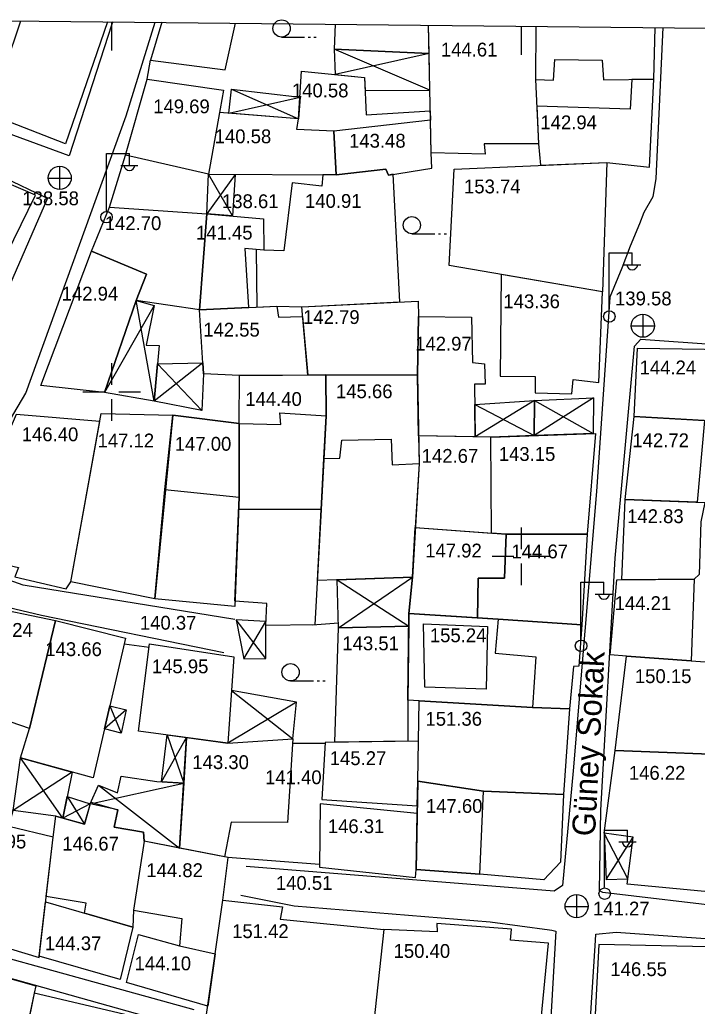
# Model space of a CAD drawing. Extents: x 419677 to 421689, y 4450851 to 4452923.
# Drawn here: x 420392 to 420450.8, y 4452146.7 to 4452232.3 of the extents above; entities that cross this region are included whole.
import ezdxf

# ---------------------------------------------------------------- set-up
doc = ezdxf.new("R2010")
doc.units = 0
doc.layers.add('AA_HH', color=7, linetype='Continuous')

msp = doc.modelspace()

# ---------------------------------------------------------------- linework, layer by layer
at = {"layer": 'AA_HH'}
for p, q in [((420400, 4452232.139), (420400, 4452229.639)), ((420435.536, 4452231.764), (420435.536, 4452229.264)), ((420414.752, 4452230.804), (420416.752, 4452230.804)), ((420417.052, 4452230.804), (420417.252, 4452230.804)), ((420417.552, 4452230.804), (420417.752, 4452230.804)), ((420427.616, 4452226.207), (420419.317, 4452229.748)), ((420427.554, 4452229.375), (420419.396, 4452227.559)), ((420410.414, 4452226.297), (420416.227, 4452223.708)), ((420410.162, 4452224.203), (420416.348, 4452225.602)), ((420399.542, 4452215.704), (420399.542, 4452220.704)), ((420399.542, 4452220.704), (420401.542, 4452220.704)), ((420401.542, 4452219.704), (420401.542, 4452220.704)), ((420395.506, 4452217.58), (420395.506, 4452219.58)), ((420400.782, 4452219.664), (420402.282, 4452219.664)), ((420394.486, 4452218.57), (420396.486, 4452218.57)), ((420410.718, 4452218.89), (420408.273, 4452215.475)), ((420410.499, 4452215.278), (420408.404, 4452218.903)), ((420426.055, 4452213.731), (420428.055, 4452213.731)), ((420428.355, 4452213.731), (420428.555, 4452213.731)), ((420428.855, 4452213.731), (420429.055, 4452213.731)), ((420443.189, 4452207.083), (420443.189, 4452212.083)), ((420443.189, 4452212.083), (420445.189, 4452212.083)), ((420445.189, 4452211.083), (420445.189, 4452212.083)), ((420444.429, 4452211.043), (420445.929, 4452211.043)), ((420403.683, 4452207.496), (420399.38, 4452199.943)), ((420403.689, 4452199.212), (420402.117, 4452207.937)), ((420446.121, 4452204.742), (420446.121, 4452206.742)), ((420445.101, 4452205.732), (420447.101, 4452205.732)), ((420400, 4452202.5), (420400, 4452200.625)), ((420407.903, 4452202.543), (420403.689, 4452199.212)), ((420403.984, 4452202.439), (420407.816, 4452198.392)), ((420397.5, 4452200), (420399.375, 4452200)), ((420400, 4452200), (420400, 4452200)), ((420400.625, 4452200), (420402.5, 4452200)), ((420441.833, 4452199.498), (420436.685, 4452196.224)), ((420400, 4452199.375), (420400, 4452197.5)), ((420431.526, 4452198.923), (420436.685, 4452196.224)), ((420436.713, 4452199.252), (420431.555, 4452196.117)), ((420436.713, 4452199.252), (420441.792, 4452196.402)), ((420435.535, 4452188.237), (420435.535, 4452186.362)), ((420433.035, 4452185.737), (420434.91, 4452185.737)), ((420435.535, 4452185.737), (420435.535, 4452185.737)), ((420436.16, 4452185.737), (420438.035, 4452185.737)), ((420435.535, 4452185.112), (420435.535, 4452183.237)), ((420419.569, 4452183.705), (420425.783, 4452179.683)), ((420419.693, 4452179.53), (420426.1, 4452183.93)), ((420440.734, 4452178.493), (420440.734, 4452183.493)), ((420440.734, 4452183.493), (420442.734, 4452183.493)), ((420442.734, 4452182.493), (420442.734, 4452183.493)), ((420441.974, 4452182.453), (420443.474, 4452182.453)), ((420413.372, 4452176.876), (420410.803, 4452180.209)), ((420411.484, 4452176.845), (420413.394, 4452180.084)), ((420415.527, 4452174.927), (420417.527, 4452174.927)), ((420417.827, 4452174.927), (420418.027, 4452174.927)), ((420418.327, 4452174.927), (420418.527, 4452174.927)), ((420410.404, 4452174.093), (420415.722, 4452169.88)), ((420416.052, 4452173.08), (420410.074, 4452169.527)), ((420401.252, 4452172.404), (420399.364, 4452170.752)), ((420399.829, 4452172.761), (420400.832, 4452170.385)), ((420404.313, 4452166.169), (420406.507, 4452170.004)), ((420404.815, 4452170.231), (420406.252, 4452166.048)), ((420395.766, 4452162.997), (420392.093, 4452168.248)), ((420396.58, 4452167.003), (420391.444, 4452163.68)), ((420398.148, 4452164.239), (420406.252, 4452166.048)), ((420398.854, 4452165.883), (420405.888, 4452160.413)), ((420396.147, 4452164.874), (420397.649, 4452162.474)), ((420398.148, 4452164.239), (420395.766, 4452162.997)), ((420442.782, 4452156.98), (420442.782, 4452161.98)), ((420442.782, 4452161.98), (420444.782, 4452161.98)), ((420444.782, 4452160.98), (420444.782, 4452161.98)), ((420444.816, 4452157.75), (420442.741, 4452161.718)), ((420442.909, 4452157.697), (420445.256, 4452161.36)), ((420444.022, 4452160.94), (420445.522, 4452160.94)), ((420440.373, 4452154.361), (420440.373, 4452156.361)), ((420439.353, 4452155.351), (420441.353, 4452155.351))]:
    msp.add_line(p, q, dxfattribs=at)
for points in [[(420173.096, 4452234.536), (420705.284, 4452228.915), (420698.004, 4451534.891), (420165.768, 4451540.511)], [(420422.001, 4452226.175), (420427.616, 4452226.207), (420427.554, 4452229.375), (420419.317, 4452229.748), (420419.396, 4452227.559), (420421.955, 4452227.296)], [(420416.227, 4452223.708), (420416.492, 4452227.856), (420421.955, 4452227.296), (420422.088, 4452224.071), (420427.652, 4452224.402), (420427.667, 4452223.607), (420419.28, 4452222.626), (420416.063, 4452222.776)], [(420409.707, 4452226.208), (420408.404, 4452218.903), (420401.19, 4452220.556), (420403.085, 4452227.155)], [(420446.686, 4452219.516), (420447.067, 4452227.166), (420445.165, 4452227.131), (420445.003, 4452224.564), (420436.908, 4452224.811), (420437.058, 4452221.553), (420437.212, 4452219.679), (420442.972, 4452219.93)], [(420410.162, 4452224.203), (420410.414, 4452226.297), (420416.348, 4452225.602), (420416.227, 4452223.708)], [(420408.404, 4452218.903), (420419.498, 4452218.843), (420419.28, 4452222.626), (420416.063, 4452222.776), (420416.227, 4452223.708), (420409.361, 4452224.269)], [(420419.28, 4452222.626), (420419.498, 4452218.843), (420423.807, 4452219.353), (420424.022, 4452218.833), (420427.801, 4452219.428), (420427.723, 4452220.753), (420427.667, 4452223.607)], [(420386.182, 4452220.17), (420382.291, 4452212.761), (420381.48, 4452213.123), (420378.902, 4452207.29), (420381.921, 4452205.933), (420383.774, 4452210.759), (420388.994, 4452208.14), (420393.398, 4452217.095)], [(420415.654, 4452218.147), (420414.957, 4452212.254), (420413.197, 4452212.317), (420412.535, 4452212.37), (420412.613, 4452207.366), (420414.345, 4452207.452), (420416.504, 4452207.395), (420425.018, 4452207.815), (420424.446, 4452218.9), (420424.022, 4452218.833), (420423.807, 4452219.353), (420419.498, 4452218.843), (420418.341, 4452218.849), (420418.24, 4452217.866)], [(420442.972, 4452219.93), (420442.607, 4452208.685), (420429.293, 4452210.987), (420429.718, 4452219.351)], [(420410.718, 4452218.89), (420410.499, 4452215.278), (420408.273, 4452215.475), (420408.404, 4452218.903)], [(420408.273, 4452215.475), (420407.634, 4452207.119), (420402.117, 4452207.937), (420403.015, 4452210.226), (420398.247, 4452212.229), (420399.823, 4452216.047)], [(420408.273, 4452215.475), (420413.173, 4452215.043), (420413.197, 4452212.317), (420411.571, 4452212.446), (420411.866, 4452207.329), (420407.634, 4452207.119)], [(420399.38, 4452199.943), (420393.855, 4452200.569), (420398.247, 4452212.229), (420403.015, 4452210.226), (420402.117, 4452207.937)], [(420433.733, 4452201.371), (420436.759, 4452201.357), (420436.769, 4452199.94), (420439.943, 4452199.835), (420440.054, 4452201.075), (420442.278, 4452200.836), (420442.607, 4452208.685), (420433.815, 4452210.205)], [(420403.683, 4452207.496), (420402.994, 4452204.068), (420404.131, 4452204.044), (420403.689, 4452199.212), (420399.38, 4452199.943), (420402.117, 4452207.937)], [(420407.634, 4452207.119), (420414.345, 4452207.452), (420414.48, 4452206.502), (420416.578, 4452206.567), (420417.033, 4452201.469), (420411.11, 4452201.436), (420407.96, 4452201.583)], [(420416.504, 4452207.395), (420426.592, 4452207.892), (420426.647, 4452206.539), (420426.539, 4452201.458), (420418.58, 4452201.478), (420417.033, 4452201.469)], [(420431.236, 4452206.507), (420431.321, 4452202.556), (420432.369, 4452202.45), (420432.43, 4452200.667), (420431.507, 4452200.682), (420431.555, 4452196.117), (420426.642, 4452196.209), (420426.539, 4452201.458), (420426.647, 4452206.539)], [(420445.344, 4452197.871), (420445.635, 4452203.814), (420453.391, 4452203.696), (420452.938, 4452197.438)], [(420403.984, 4452202.439), (420407.903, 4452202.543), (420407.96, 4452201.583), (420407.816, 4452198.392), (420403.689, 4452199.212)], [(420418.58, 4452201.478), (420418.616, 4452197.937), (420418.199, 4452189.786), (420417.646, 4452179.785), (420413.377, 4452179.742), (420413.47, 4452181.637), (420410.705, 4452181.854), (420411.07, 4452190.881), (420411.057, 4452197.258), (420411.11, 4452201.436)], [(420418.58, 4452201.478), (420426.539, 4452201.458), (420426.69, 4452193.801), (420426.1, 4452183.93), (420417.86, 4452183.646), (420418.425, 4452194.217), (420418.616, 4452197.937)], [(420436.713, 4452199.252), (420441.833, 4452199.498), (420441.792, 4452196.402), (420436.685, 4452196.224)], [(420431.526, 4452198.923), (420436.713, 4452199.252), (420436.685, 4452196.224), (420432.923, 4452196.092), (420431.555, 4452196.117)], [(420398.975, 4452197.444), (420391.72, 4452198.033), (420390.48, 4452195.161), (420389.999, 4452195.415), (420387.169, 4452189.493), (420386.8, 4452189.87), (420385.446, 4452186.278), (420391.918, 4452184.76), (420391.589, 4452183.942), (420396.052, 4452182.91), (420396.47, 4452183.532)], [(420403.734, 4452182.047), (420396.47, 4452183.532), (420399.097, 4452198.12), (420405.323, 4452197.999)], [(420410.687, 4452181.385), (420403.734, 4452182.047), (420404.628, 4452191.523), (420405.323, 4452197.999), (420411.057, 4452197.258), (420411.07, 4452190.881)], [(420405.323, 4452197.999), (420404.628, 4452191.523), (420411.07, 4452190.881), (420411.057, 4452197.258)], [(420411.057, 4452197.258), (420414.682, 4452197.177), (420414.592, 4452198.183), (420418.616, 4452197.937), (420418.199, 4452189.786), (420411.026, 4452189.795), (420411.07, 4452190.881)], [(420451.465, 4452197.522), (420450.808, 4452190.431), (420444.567, 4452190.662), (420445.344, 4452197.871)], [(420432.923, 4452196.092), (420426.642, 4452196.209), (420426.69, 4452193.801), (420426.358, 4452188.248), (420432.968, 4452187.752)], [(420441.991, 4452196.409), (420441.265, 4452187.652), (420434.253, 4452187.655), (420432.968, 4452187.752), (420432.923, 4452196.092)], [(420418.425, 4452194.217), (420419.792, 4452194.248), (420419.98, 4452195.818), (420424.273, 4452195.902), (420424.338, 4452193.682), (420426.69, 4452193.801), (420426.1, 4452183.93), (420417.86, 4452183.646), (420418.199, 4452189.786)], [(420444.28, 4452183.691), (420444.567, 4452190.662), (420451.482, 4452190.407), (420451.154, 4452188.729), (420451.001, 4452184.152), (420450.572, 4452183.76)], [(420426.358, 4452188.248), (420434.253, 4452187.655), (420434.107, 4452183.844), (420431.823, 4452183.829), (420431.759, 4452180.395), (420425.794, 4452180.781), (420426.1, 4452183.93)], [(420441.265, 4452187.652), (420440.822, 4452179.775), (420433.542, 4452180.279), (420431.759, 4452180.395), (420431.823, 4452183.829), (420434.107, 4452183.844), (420434.253, 4452187.655)], [(420419.693, 4452179.53), (420419.569, 4452183.705), (420426.1, 4452183.93), (420425.794, 4452180.781), (420425.783, 4452179.683)], [(420443.86, 4452183.686), (420450.572, 4452183.76), (420450.297, 4452176.666), (420444.701, 4452177.076), (420443.269, 4452177.198)], [(420395.128, 4452180.165), (420392.873, 4452170.795), (420385.548, 4452173.305), (420388.697, 4452181.51)], [(420440.822, 4452179.775), (420440.557, 4452176.203), (420440.087, 4452176.179), (420439.733, 4452172.504), (420436.515, 4452172.611), (420425.72, 4452173.256), (420425.794, 4452180.781), (420433.542, 4452180.279)], [(420425.794, 4452180.781), (420433.542, 4452180.279), (420433.28, 4452177.326), (420436.832, 4452177.013), (420436.515, 4452172.611), (420425.72, 4452173.256)], [(420401.189, 4452178.642), (420398.381, 4452166.503), (420392.093, 4452168.248), (420392.873, 4452170.795), (420395.128, 4452180.165)], [(420411.484, 4452176.845), (420413.372, 4452176.876), (420413.377, 4452179.742), (420413.377, 4452179.742), (420413.394, 4452180.084), (420410.803, 4452180.209)], [(420432.622, 4452179.655), (420432.521, 4452174.2), (420427.171, 4452174.371), (420427.061, 4452179.877)], [(420419.378, 4452169.592), (420419.693, 4452179.53), (420425.783, 4452179.683), (420425.72, 4452173.256), (420425.709, 4452169.686)], [(420410.615, 4452177.006), (420410.074, 4452169.527), (420402.331, 4452170.563), (420403.281, 4452178.153)], [(420456.309, 4452176.226), (420455.711, 4452168.41), (420443.702, 4452168.87), (420444.701, 4452177.076)], [(420416.052, 4452173.08), (420410.404, 4452174.093), (420410.074, 4452169.527), (420415.722, 4452169.88)], [(420426.564, 4452166.227), (420426.699, 4452173.198), (420436.515, 4452172.611), (420439.733, 4452172.504), (420439.227, 4452165.057), (420432.288, 4452165.358)], [(420399.829, 4452172.761), (420401.252, 4452172.404), (420400.832, 4452170.385), (420399.364, 4452170.752)], [(420404.313, 4452166.169), (420404.815, 4452170.231), (420406.507, 4452170.004), (420406.252, 4452166.048)], [(420415.722, 4452169.88), (420415.275, 4452162.63), (420410.386, 4452162.656), (420409.808, 4452159.647), (420405.888, 4452160.413), (420406.507, 4452170.004), (420410.074, 4452169.527)], [(420418.25, 4452164.626), (420426.53, 4452164.079), (420426.564, 4452166.227), (420426.564, 4452166.227), (420426.631, 4452169.7), (420418.524, 4452169.579)], [(420455.453, 4452156.26), (420444.757, 4452157.269), (420445.256, 4452161.36), (420442.741, 4452161.718), (420443.702, 4452168.87), (420455.711, 4452168.41)], [(420396.58, 4452167.003), (420395.766, 4452162.997), (420395.145, 4452163.17), (420391.444, 4452163.68), (420392.093, 4452168.248)], [(420398.148, 4452164.239), (420398.854, 4452165.883), (420400.501, 4452165.216), (420400.814, 4452166.661), (420403.927, 4452166.193), (420406.252, 4452166.048), (420405.888, 4452160.413), (420402.823, 4452161.012), (420402.767, 4452161.779), (420400.212, 4452162.222), (420400.524, 4452163.718)], [(420439.227, 4452165.057), (420438.961, 4452159.187), (420437.517, 4452157.668), (420431.949, 4452158.148), (420426.441, 4452158.54), (420426.564, 4452166.227), (420432.288, 4452165.358)], [(420426.564, 4452166.227), (420426.441, 4452158.54), (420431.949, 4452158.148), (420432.288, 4452165.358)], [(420394.927, 4452161.351), (420391.072, 4452162.293), (420391.444, 4452163.68), (420390.242, 4452163.941), (420387.158, 4452164.469), (420385.917, 4452153.106), (420388.424, 4452152.495), (420393.699, 4452150.902)], [(420397.651, 4452154.76), (420397.791, 4452155.626), (420394.323, 4452156.207), (420394.927, 4452161.351), (420395.145, 4452163.17), (420397.649, 4452162.474), (420398.189, 4452164.386), (420400.524, 4452163.718), (420400.212, 4452162.222), (420402.767, 4452161.779), (420402.823, 4452161.012), (420401.894, 4452155.035), (420401.833, 4452153.558)], [(420396.147, 4452164.874), (420398.148, 4452164.239), (420397.649, 4452162.474), (420395.766, 4452162.997)], [(420418.087, 4452164.246), (420418.027, 4452158.751), (420426.373, 4452157.861), (420426.441, 4452158.54), (420426.519, 4452163.42)], [(420402.823, 4452161.012), (420401.894, 4452155.035), (420406.096, 4452154.292), (420405.878, 4452151.92), (420408.992, 4452151.222), (420409.661, 4452155.885), (420410.121, 4452159.586)], [(420442.909, 4452157.697), (420444.816, 4452157.75), (420445.256, 4452161.36), (420442.741, 4452161.718)], [(420401.833, 4452153.558), (420400.745, 4452148.99), (420393.715, 4452151.034), (420394.267, 4452155.733)], [(420409.661, 4452155.885), (420414.841, 4452155.314), (420414.63, 4452154.236), (420423.636, 4452153.341), (420422.598, 4452144.007), (420414.066, 4452145.607), (420413.761, 4452144.298), (420408.15, 4452145.355)], [(420422.582, 4452142.217), (420427.552, 4452141.697), (420427.817, 4452145.842), (420437.228, 4452144.952), (420437.929, 4452152.147), (420434.614, 4452152.43), (420434.693, 4452153.385), (420428.229, 4452153.859), (420428.265, 4452153.133), (420423.636, 4452153.341), (420422.598, 4452144.007)], [(420401.288, 4452148.756), (420402.339, 4452152.9), (420405.878, 4452151.92), (420408.992, 4452151.222), (420408.343, 4452146.699)], [(420453.928, 4452141.162), (420454.461, 4452151.795), (420442.274, 4452152.051), (420441.831, 4452143.226), (420447.495, 4452143.019), (420447.514, 4452144.084), (420451.22, 4452143.978), (420451.287, 4452141.478)], [(420391.95, 4452141.221), (420384.428, 4452143.495), (420384.67, 4452143.817), (420385.934, 4452150.558), (420393.426, 4452148.455), (420393.267, 4452147.82)], [(420393.267, 4452147.82), (420392.007, 4452141.765), (420391.269, 4452134.767), (420394.395, 4452134.126), (420394.45, 4452134.446), (420398.527, 4452133.718), (420401.518, 4452145.878)]]:
    msp.add_lwpolyline(points, close=True, dxfattribs=at)
for points in [[(420357.783, 4452232.585), (420390.665, 4452218.628), (420394.178, 4452216.932), (420394.434, 4452216.835), (420386.151, 4452197.871), (420381.339, 4452188.949), (420380.543, 4452187.741), (420380.512, 4452187.684), (420380.482, 4452187.656), (420380.421, 4452187.572), (420365.516, 4452196.96), (420343.373, 4452212.517), (420318.334, 4452226.258), (420304.879, 4452233.144)], [(420400.092, 4452232.138), (420400.026, 4452231.932), (420396.301, 4452220.487), (420375.899, 4452227.987), (420365.063, 4452232.508)], [(420399.631, 4452232.143), (420395.992, 4452221.541), (420389.363, 4452224.129), (420392.118, 4452232.223)], [(420392.547, 4452199.906), (420401.254, 4452223.958), (420403.77, 4452232.1)], [(420404.366, 4452232.093), (420403.361, 4452228.808), (420409.838, 4452227.973), (420410.745, 4452232.026)], [(420447.829, 4452231.634), (420447.24, 4452218.528), (420446.978, 4452216.952), (420446.204, 4452215.569), (420445.821, 4452214.604), (420444.997, 4452212.647), (420444.289, 4452210.743), (420443.241, 4452208.218), (420442.079, 4452191.365), (420440.058, 4452167.105), (420439.131, 4452157.164), (420438.42, 4452156.673), (420411.668, 4452158.802)], [(420419.387, 4452231.935), (420419.317, 4452229.748), (420427.554, 4452229.375), (420427.505, 4452231.849)], [(420436.829, 4452231.75), (420436.801, 4452227.129), (420437.058, 4452221.553), (420432.341, 4452221.528), (420432.413, 4452220.63), (420427.723, 4452220.753), (420427.505, 4452231.849)], [(420436.829, 4452231.75), (420436.801, 4452227.129), (420438.357, 4452227.067), (420438.468, 4452228.875), (420442.585, 4452228.817), (420442.689, 4452227.086), (420447.067, 4452227.166), (420447.17, 4452231.641)], [(420403.085, 4452227.155), (420403.361, 4452228.808)], [(420399.823, 4452216.047), (420401.19, 4452220.556)], [(420516.498, 4452147.92), (420503.969, 4452148.652), (420476.389, 4452152.569), (420442.625, 4452156.555), (420442.336, 4452156.714), (420442.455, 4452163.688), (420443.696, 4452185.569), (420445.394, 4452203.977), (420445.932, 4452204.579), (420472.779, 4452202.676), (420508.605, 4452200.626), (420539.457, 4452199.441)], [(420410.703, 4452180.265), (420392.322, 4452183.244), (420384.977, 4452185.843), (420384.474, 4452186.266), (420392.547, 4452199.906)], [(420369.792, 4452158.421), (420374.679, 4452169.266), (420382.429, 4452183.348), (420393.924, 4452180.614), (420409.728, 4452177.391)], [(420417.42, 4452179.783), (420419.68, 4452179.966)], [(420401.074, 4452178.145), (420403.243, 4452177.847)], [(420418.52, 4452169.492), (420415.698, 4452169.497)], [(420418.03, 4452158.983), (420410.082, 4452159.593)], [(420407.167, 4452146.36), (420377.834, 4452154.476), (420369.405, 4452157.578), (420369.792, 4452158.421)], [(420411.198, 4452156.312), (420415.837, 4452155.407), (420432.865, 4452154.01), (420438.003, 4452153.316), (420438.204, 4452153.279), (420438.547, 4452153.208), (420437.063, 4452127.139)], [(420367.706, 4452153.791), (420368.363, 4452155.174), (420370.028, 4452155.05), (420406.049, 4452144.967)], [(420440.818, 4452133.919), (420442.007, 4452152.378), (420442.027, 4452152.925), (420443.795, 4452153.115), (420460.513, 4452151.932), (420463.603, 4452152.011), (420475.575, 4452150.44), (420491.73, 4452148.097), (420509.074, 4452145.938), (420523.876, 4452144.428), (420539.037, 4452142.528), (420562.027, 4452139.338), (420575.459, 4452137.478), (420575.685, 4452137.353), (420570.122, 4452107.236), (420565.601, 4452089.305), (420540.846, 4452093.085), (420511.987, 4452097.461), (420511.714, 4452097.875), (420516.359, 4452127.394)]]:
    msp.add_lwpolyline(points, dxfattribs=at)
for centre, radius in [((420414.752, 4452231.554), 0.75), ((420395.491, 4452218.588), 1), ((420399.552, 4452215.18), 0.5), ((420426.055, 4452214.481), 0.75), ((420443.199, 4452206.558), 0.5), ((420446.106, 4452205.75), 1), ((420440.744, 4452177.969), 0.5), ((420415.527, 4452175.677), 0.75), ((420442.792, 4452156.456), 0.5), ((420440.358, 4452155.369), 1)]:
    msp.add_circle(centre, radius, dxfattribs=at)
for centre in [(420401.542, 4452219.708), (420445.189, 4452211.086), (420442.734, 4452182.497), (420444.782, 4452160.984)]:
    msp.add_arc(centre, 0.474, 184.83843, 355.14641, dxfattribs=at)

# ---------------------------------------------------------------- texts
for s, p in [('144.61', (420428.575, 4452229.121)), ('140.58', (420415.648, 4452225.575)), ('149.69', (420403.606, 4452224.192)), ('142.94', (420437.215, 4452222.802)), ('140.58', (420408.945, 4452221.591)), ('143.48', (420420.609, 4452221.208)), ('153.74', (420430.585, 4452217.242)), ('140.91', (420416.782, 4452215.982)), ('142.70', (420399.401, 4452214.056)), ('141.45', (420407.323, 4452213.235)), ('142.94', (420395.659, 4452207.933)), ('143.36', (420433.999, 4452207.27)), ('142.79', (420416.616, 4452205.902)), ('142.55', (420407.947, 4452204.805)), ('142.97', (420426.344, 4452203.595)), ('144.24', (420445.823, 4452201.53)), ('145.66', (420419.471, 4452199.462)), ('144.40', (420411.597, 4452198.79)), ('146.40', (420392.197, 4452195.727)), ('147.12', (420398.775, 4452195.189)), ('147.00', (420405.478, 4452194.901)), ('142.72', (420445.201, 4452195.207)), ('143.15', (420433.603, 4452194.02)), ('142.67', (420426.911, 4452193.852)), ('142.83', (420444.742, 4452188.619)), ('147.92', (420427.216, 4452185.635)), ('144.67', (420434.702, 4452185.561)), ('144.21', (420443.657, 4452181.073)), ('145.24', (420388.243, 4452178.746)), ('155.24', (420427.619, 4452178.282)), ('143.66', (420394.24, 4452177.074)), ('143.51', (420420.025, 4452177.581)), ('145.95', (420403.488, 4452175.587)), ('150.15', (420445.415, 4452174.733)), ('151.36', (420427.237, 4452171.031)), ('145.27', (420418.931, 4452167.613)), ('143.30', (420407.004, 4452167.267)), ('146.22', (420444.892, 4452166.341)), ('147.60', (420427.277, 4452163.465)), ('146.31', (420418.762, 4452161.707)), ('155.95', (420387.68, 4452160.38)), ('146.67', (420395.719, 4452160.19)), ('144.82', (420403.013, 4452157.889)), ('151.42', (420410.456, 4452152.599)), ('144.37', (420394.197, 4452151.549)), ('150.40', (420424.473, 4452150.879)), ('144.10', (420401.985, 4452149.801)), ('146.55', (420443.291, 4452149.301))]:
    msp.add_text(s, height=1.2, dxfattribs=at).set_placement(p)
for s, height, rotation, p in [('138.58 ', 1.2, 0.00255, (420392.251, 4452216.211)), ('138.61 ', 1.2, 0.00255, (420409.577, 4452215.957)), ('139.58 ', 1.2, 0.00255, (420443.694, 4452207.52)), ('140.37 ', 1.2, 0.00255, (420402.448, 4452179.369)), ('Güney Sokak', 2, 87.00736, (420441.95, 4452161.401)), ('141.40 ', 1.2, 0.00255, (420413.318, 4452165.958)), ('140.51 ', 1.2, 0.00255, (420414.253, 4452156.786)), ('141.27 ', 1.2, 0.00255, (420441.784, 4452154.559))]:
    msp.add_text(s, height=height, rotation=rotation, dxfattribs=at).set_placement(p)

doc.saveas('drawing.dxf')
